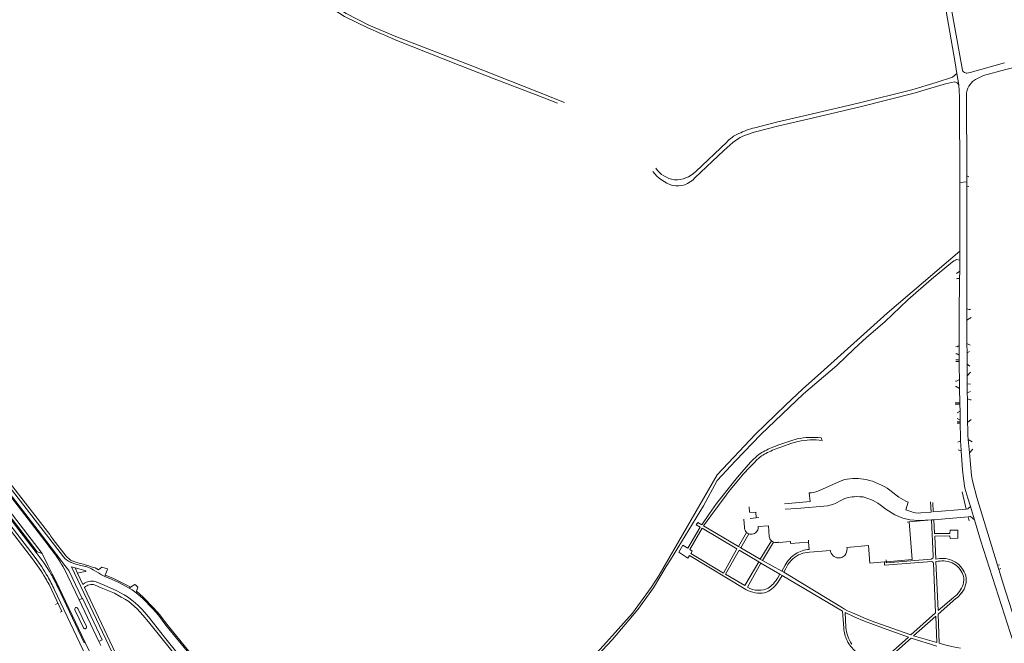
# Model space of a CAD drawing. Extents: x 145000 to 155000, y 457500 to 470000.
# Tile 257 of 548: x 148843 to 149433, y 464375 to 464749. Entities that reach past the tile are written whole.
import ezdxf

# ---------------------------------------------------------------- set-up
doc = ezdxf.new("R2010")
doc.units = 0
doc.header["$LTSCALE"] = 0.2
doc.header["$MEASUREMENT"] = 0
doc.layers.add('kant verharding', color=252, linetype='Continuous', lineweight=0)

msp = doc.modelspace()

# ---------------------------------------------------------------- linework, layer by layer
at = {"layer": 'kant verharding', "lineweight": 0}
for p, q in [((149059.66, 464740.36), (149061.67, 464739.48)), ((149404.69, 464716.61), (149405.9, 464709.8)), ((149404.84, 464710.93), (149405.9, 464709.8)), ((149410.54, 464705.03), (149410.68, 464655.11)), ((149272.34, 464679.77), (149273.9, 464680.52)), ((149248.11, 464657.8), (149266.79, 464675.44)), ((149410.68, 464655.11), (149410.69, 464651.5)), ((149410.68, 464655.11), (149411.98, 464654.55)), ((149406.61, 464651.22), (149410.69, 464651.5)), ((149410.69, 464648.9), (149410.69, 464651.5)), ((149411.99, 464648.87), (149410.69, 464648.9)), ((149406.48, 464604.7), (149406.54, 464610.08)), ((149406.48, 464604.7), (149406.42, 464598.02)), ((149404.52, 464596.67), (149406.42, 464598.02)), ((149406.38, 464593.42), (149406.18, 464571.55)), ((149406.42, 464598.02), (149406.38, 464593.42)), ((149410.72, 464568.67), (149410.68, 464575.48)), ((149406.18, 464571.55), (149406.14, 464567.22)), ((149412.38, 464569.69), (149410.72, 464568.67)), ((149413.36, 464570.28), (149412.38, 464569.69)), ((149410.79, 464554.62), (149410.72, 464568.67)), ((149406.08, 464553.51), (149406.13, 464547.66)), ((149410.82, 464549.11), (149410.79, 464554.62)), ((149410.79, 464554.62), (149412.68, 464553.68)), ((149406.13, 464547.66), (149406.16, 464544.79)), ((149412.33, 464549.86), (149410.82, 464549.11)), ((149410.86, 464542.28), (149410.82, 464549.11)), ((149404.05, 464544.77), (149406.16, 464544.79)), ((149406.16, 464543.81), (149404.05, 464543.81)), ((149406.16, 464544.79), (149406.16, 464543.81)), ((149410.9, 464535.24), (149410.86, 464542.28)), ((149410.86, 464542.28), (149412.59, 464541.06)), ((149412.88, 464537.52), (149410.9, 464535.24)), ((149410.95, 464530.41), (149410.9, 464535.24)), ((149403.9, 464531.95), (149404.25, 464531.98)), ((149406.31, 464533.1), (149406.4, 464527.69)), ((149411, 464525.02), (149410.95, 464530.41)), ((149410.95, 464530.41), (149412.91, 464530.25)), ((149406.4, 464527.69), (149406.54, 464519.07)), ((149412.87, 464525.89), (149411, 464525.02)), ((149411.04, 464521.39), (149411, 464525.02)), ((149406.56, 464518.24), (149403.77, 464518.2)), ((149403.78, 464519.09), (149406.54, 464519.07)), ((149406.54, 464519.07), (149406.56, 464518.24)), ((149406.56, 464518.24), (149406.63, 464514.02)), ((149411.18, 464507.23), (149411.04, 464521.39)), ((149411.04, 464521.39), (149413.03, 464520.77)), ((149413.03, 464520.77), (149413.38, 464520.67)), ((149404.83, 464513.15), (149406.63, 464514.02)), ((149406.63, 464514.02), (149406.71, 464508.62)), ((149404.82, 464509.67), (149406.71, 464508.62)), ((149404.86, 464507.7), (149406.73, 464507.73)), ((149406.74, 464506.77), (149404.88, 464506.77)), ((149406.71, 464508.62), (149406.73, 464507.73)), ((149406.73, 464507.73), (149406.74, 464506.77)), ((149411.18, 464507.23), (149413.32, 464509.07)), ((149323.28, 464498.03), (149323.96, 464496.55)), ((149405.28, 464495.37), (149406.97, 464496.36)), ((149412.3, 464489.11), (149411.6, 464497.07)), ((149411.6, 464497.07), (149413.98, 464495.65)), ((149407.26, 464490.27), (149405.57, 464490.84)), ((149414.23, 464491.19), (149412.3, 464489.11)), ((148826.66, 464476.44), (148859.64, 464433.66)), ((148834.39, 464474.15), (148860.6, 464440.02)), ((148856.08, 464428.7), (148827.61, 464465.59)), ((149364.46, 464466.74), (149369.87, 464462.51)), ((149407.97, 464465.65), (149410.38, 464455.38)), ((148852.56, 464429.29), (148826.89, 464462.5)), ((149280.07, 464456.65), (149280.36, 464453.45)), ((149415.36, 464448.8), (149412.99, 464456.93)), ((149276.9, 464449.29), (149277.01, 464449.3)), ((149284.43, 464450.06), (149280.82, 464449.75)), ((149285.98, 464450.19), (149284.43, 464450.06)), ((149374.84, 464447.53), (149376.06, 464447.64)), ((149389.49, 464448.81), (149390.96, 464448.94)), ((149390.55, 464427.27), (149389.49, 464448.81)), ((149390.96, 464448.94), (149411.47, 464450.72)), ((149411.47, 464450.72), (149412.04, 464448.3)), ((149418.93, 464436.65), (149415.36, 464448.8)), ((148860.6, 464440.02), (148861.12, 464439.34)), ((149272.77, 464431.51), (149251.95, 464443.83)), ((149278.63, 464441.35), (149273.71, 464432.94)), ((149279.94, 464440.52), (149275.11, 464432.12)), ((149291.66, 464445.37), (149285.54, 464444.83)), ((149291.66, 464445.28), (149292.18, 464438.99)), ((148861.12, 464439.34), (148862.32, 464437.76)), ((148862.32, 464437.76), (148862.75, 464437.19)), ((149293.47, 464436.32), (149286.82, 464425.3)), ((149294.8, 464435.53), (149288.21, 464424.45)), ((149315.82, 464435.57), (149315.71, 464436.77)), ((149315.82, 464435.57), (149316.2, 464431.1)), ((149273.71, 464432.94), (149275.11, 464432.12)), ((149274.15, 464430.7), (149286.03, 464423.67)), ((149275.11, 464432.12), (149286.82, 464425.3)), ((149328.86, 464430.58), (149316.29, 464429.49)), ((148869.76, 464421.48), (148867.28, 464424.71)), ((149232.88, 464425), (149230.37, 464420.85)), ((149287.23, 464422.93), (149279.06, 464408.57)), ((149287.23, 464422.93), (149286.03, 464423.67)), ((149286.82, 464425.3), (149288.21, 464424.45)), ((149298.54, 464416.3), (149287.23, 464422.93)), ((149288.21, 464424.45), (149299.77, 464418.17)), ((149361.24, 464423.63), (149352.57, 464422.89)), ((149362.46, 464423.74), (149361.24, 464423.63)), ((149362.35, 464424.93), (149362.46, 464423.74)), ((149429.06, 464421.63), (149430.29, 464421.91)), ((148869.19, 464419.79), (148878.19, 464400.9)), ((148903.25, 464358.5), (148873.65, 464420.77)), ((148873.65, 464420.77), (148875.82, 464420.07)), ((148877.34, 464416.85), (148875.82, 464420.07)), ((148880.52, 464410.16), (148877.34, 464416.85)), ((148888.55, 464417.83), (148886.76, 464418.88)), ((148893.92, 464415.75), (148895.03, 464418.71)), ((149297.31, 464414.16), (149298.54, 464416.3)), ((149299.88, 464415.45), (149298.54, 464416.3)), ((149301.76, 464421.78), (149299.77, 464418.17)), ((149300.98, 464417.45), (149299.77, 464418.17)), ((149302.21, 464419.68), (149300.98, 464417.45)), ((149336.09, 464396.14), (149300.98, 464417.45)), ((149429.82, 464419.11), (149429.06, 464421.63)), ((149431.17, 464419.62), (149429.82, 464419.11)), ((148893.64, 464415), (148893.92, 464415.75)), ((149297.35, 464411.3), (149299.88, 464415.45)), ((148904.83, 464359.14), (148881.43, 464408.26)), ((148887.81, 464409.78), (148887.86, 464409.76)), ((148908.99, 464408.47), (148908.19, 464408)), ((148911.69, 464410.06), (148908.99, 464408.47)), ((148912.43, 464405.17), (148912.69, 464406.01)), ((148912.69, 464406.01), (148913.47, 464408.46)), ((148865.46, 464398.95), (148864.01, 464398.02)), ((148880.01, 464401.77), (148878.19, 464400.9)), ((148890.09, 464375.97), (148878.19, 464400.9)), ((148880.88, 464384.1), (148875.73, 464395)), ((148877.45, 464395.78), (148882.64, 464384.9)), ((149336.09, 464396.14), (149337.43, 464395.36)), ((149337.43, 464395.36), (149339.15, 464394.41)), ((148887.07, 464364.49), (148881.85, 464375.4)), ((148891.24, 464373.6), (148890.09, 464375.97))]:
    msp.add_line(p, q, dxfattribs=at)
at = {"layer": 'kant verharding', "lineweight": 0, "flags": 128}
for points in [[(149370.66, 464878.33), (149372.02, 464875.52), (149373.35, 464872.16), (149374.96, 464866.87), (149376.77, 464861.32), (149379.77, 464847.57), (149382.97, 464832.45), (149387.37, 464812.5), (149390.76, 464795.4), (149396.17, 464766.81), (149403.54, 464724.12), (149404.69, 464716.61)], [(149000, 464774.02), (149002.86, 464772.13), (149009.32, 464768.35), (149018.76, 464764.44), (149030.68, 464757.46), (149038.49, 464752.58), (149052.08, 464745.59), (149068.31, 464738.69), (149112.91, 464721.49), (149152.73, 464705.66), (149169.46, 464699.23)], [(149000, 464771.75), (149008.26, 464766.66), (149017.62, 464762.33), (149029.6, 464755.64), (149037.5, 464750.76), (149051.34, 464744.02), (149059.66, 464740.36)], [(149408.64, 464717.63), (149408.32, 464717.97), (149408.02, 464718.47), (149402.68, 464748.3), (149400.15, 464762.96)], [(149061.67, 464739.48), (149067.77, 464736.81), (149106.28, 464721.46), (149126.27, 464713.77)], [(149491.09, 464733.08), (149469.61, 464727.77), (149434.05, 464718.95), (149420.7, 464715.42), (149415.96, 464713), (149414.18, 464711.66), (149411.86, 464709.05), (149411.23, 464707.82), (149410.87, 464706.65), (149410.54, 464705.03)], [(149433.38, 464722.94), (149412.72, 464717.1), (149410.81, 464716.76), (149410.38, 464716.78), (149409.82, 464716.92), (149409.27, 464717.16), (149408.72, 464717.54), (149408.64, 464717.63)], [(149126.27, 464713.77), (149152.35, 464703.73), (149165.26, 464698.73)], [(149283.11, 464681.27), (149297.09, 464685.05), (149318.83, 464690.04), (149347.55, 464696.8), (149378.4, 464704.54), (149397.85, 464710.28), (149403.26, 464711.65), (149404.84, 464710.93)], [(149283.53, 464684.05), (149296.47, 464687.39), (149318.13, 464692.29), (149345.54, 464698.71), (149377.69, 464706.84), (149392.29, 464711.11), (149402.15, 464714.41), (149404.69, 464716.61)], [(149405.9, 464709.8), (149406.36, 464702.49), (149406.61, 464651.22)], [(149247.63, 464653.96), (149264.88, 464670.43), (149270.3, 464675.14)], [(149406.61, 464651.22), (149406.5, 464633.52), (149406.54, 464610.08)], [(149410.68, 464575.48), (149410.66, 464578.76), (149410.69, 464648.9)], [(149260.99, 464475.8), (149284, 464500.17), (149289.68, 464505.87), (149302.06, 464517.77), (149312.15, 464527.18), (149323.24, 464537.11), (149358.85, 464569.22), (149362.9, 464572.75), (149406.54, 464610.08)], [(149232.88, 464425), (149252.7, 464457.33), (149260.98, 464472.43), (149271.99, 464484.23), (149287.06, 464500), (149312.73, 464524.35), (149332.74, 464541.45), (149343.23, 464551.47), (149350.6, 464558.32), (149361.46, 464567.63), (149375.4, 464580.82), (149389.53, 464593.21), (149402.17, 464603.55), (149403.05, 464604.15), (149403.86, 464604.62), (149404.61, 464604.94), (149406.48, 464604.7)], [(149406.14, 464567.22), (149406.05, 464557.6), (149406.08, 464553.51)], [(149404.02, 464552.74), (149404.85, 464552.72), (149406.08, 464553.51)], [(149406.13, 464547.66), (149405, 464548.46), (149404.04, 464548.41)], [(149406.16, 464543.81), (149406.19, 464540.59), (149406.31, 464533.1)], [(149406.4, 464527.69), (149404.34, 464528.94), (149403.9, 464528.94)], [(149404.25, 464531.98), (149404.54, 464532.01), (149406.31, 464533.1)], [(149406.74, 464506.77), (149406.89, 464498), (149406.97, 464496.36)], [(149411.6, 464497.07), (149411.37, 464499.69), (149411.22, 464502.99), (149411.18, 464507.23)], [(149308.9, 464497.39), (149305.16, 464496.3), (149297.9, 464493.83), (149294.38, 464492.47)], [(149295.07, 464490.98), (149298.59, 464492.34), (149305.85, 464494.82), (149309.58, 464495.91)], [(149406.97, 464496.36), (149407.24, 464490.59), (149407.26, 464490.27)], [(149407.26, 464490.27), (149408.05, 464478.93), (149408.65, 464473.67), (149409.61, 464467.83), (149411.25, 464461.84), (149412.99, 464456.93)], [(149429.06, 464421.63), (149416.75, 464462.2), (149414.07, 464472.18), (149413.5, 464475.46), (149412.3, 464489.11)], [(148868.85, 464426.62), (148833, 464473.24), (148830.6, 464476.53), (148828.34, 464479.92), (148826.21, 464483.36)], [(149280.95, 464483.41), (149278.29, 464480.44), (149273.17, 464474.42), (149270.68, 464471.39), (149260.65, 464458.61), (149256.45, 464452.76), (149251.74, 464445.93), (149249.36, 464447.36), (149248.46, 464445.91), (149250.73, 464444.55)], [(149139.62, 464320.93), (149148.41, 464330.15), (149169.44, 464349.23), (149178.47, 464357.81), (149194.51, 464375.49), (149210.2, 464392.9), (149221.39, 464408.38), (149226.08, 464415.79), (149235.05, 464430.9), (149260.99, 464475.8)], [(149273.71, 464432.94), (149252.78, 464445.31), (149257.12, 464451.36), (149266.37, 464463.73), (149268.82, 464466.85), (149273.95, 464473.15), (149276.65, 464476.31)], [(148851.85, 464426.23), (148823.34, 464463.21), (148820.96, 464466.25), (148818.5, 464469.22), (148813.8, 464474.4)], [(148850.27, 464425.56), (148818.98, 464466.1), (148815.79, 464469.74), (148813.94, 464471.77)], [(148867.28, 464424.71), (148853.63, 464442.5), (148832.25, 464470.25)], [(149321.32, 464466), (149327.7, 464468.93), (149332.51, 464471.04), (149337.39, 464472.98)], [(149301.42, 464458.48), (149316.66, 464459.83), (149316.24, 464465)], [(148856.08, 464428.7), (148853.13, 464429.61), (148827.42, 464462.92)], [(149301.69, 464455.29), (149308.84, 464455.75), (149327.28, 464457.38)], [(149331.84, 464458.64), (149335.56, 464460.68), (149337.53, 464461.59), (149339.58, 464462.34)], [(149344.41, 464462.79), (149346.47, 464462.78), (149348.51, 464462.6)], [(149358.66, 464457.97), (149362.06, 464455.38), (149367.63, 464451.92), (149372.42, 464449.85), (149376.61, 464448.87), (149381.77, 464448.41), (149389.49, 464448.81)], [(149375.61, 464459.49), (149374.08, 464454.86), (149377.63, 464453.64), (149378.72, 464453.33), (149379.84, 464453.12), (149381.49, 464452.97), (149383.14, 464453.02), (149389.23, 464453.56), (149388.95, 464459.62)], [(149410.38, 464455.38), (149390.6, 464453.66), (149390.4, 464459.25)], [(149280.52, 464453.24), (149284.13, 464453.55), (149284.43, 464450.06)], [(149412.99, 464456.93), (149411.28, 464455.46), (149410.38, 464455.38)], [(149276.9, 464449.29), (149277.32, 464444.31), (149277.39, 464443.73), (149277.53, 464443.16)], [(149376.06, 464447.64), (149378, 464425.09), (149362.46, 464423.74)], [(149376.06, 464447.64), (149389.49, 464448.81), (149389.49, 464448.81)], [(149394.36, 464425.62), (149392.14, 464425.33), (149391.45, 464439.16), (149400.52, 464439.25), (149400.81, 464437.76), (149405.4, 464437.96), (149405.38, 464442.7), (149400.71, 464442.64), (149400.58, 464440.69), (149391.35, 464440.6), (149390.96, 464448.94)], [(149411.47, 464450.72), (149412.92, 464450.85), (149415.36, 464448.8)], [(149250.73, 464444.55), (149243.29, 464431.93), (149240.46, 464433.6), (149237.95, 464429.4), (149243.4, 464425.96), (149244.43, 464427.43), (149278.06, 464407.18)], [(149251.95, 464443.83), (149244.66, 464431.09), (149246.02, 464430.18), (149245.21, 464428.66), (149264.69, 464416.99), (149272.77, 464431.51)], [(149279.94, 464440.52), (149279.25, 464440.87), (149278.63, 464441.35)], [(148862.75, 464437.19), (148870.41, 464427), (148873.17, 464424.66)], [(149294.8, 464435.53), (149294.1, 464435.86), (149293.47, 464436.32)], [(149315.82, 464435.57), (149304.99, 464434.63), (149304.89, 464435.82), (149297.88, 464435.21), (149297.81, 464435.41)], [(149442.12, 464365.56), (149436.97, 464380.79), (149418.93, 464436.65)], [(148856.08, 464428.7), (148859.54, 464421.73), (148862.13, 464416.58)], [(149286.03, 464423.67), (149277.61, 464409.41), (149265.96, 464416.32), (149274.15, 464430.7)], [(149352.57, 464422.89), (149351.67, 464433.4), (149338.78, 464432.28), (149338.85, 464431.51)], [(148882.18, 464420.87), (148879.26, 464421.59), (148876.36, 464422.4), (148873.53, 464423.39)], [(149334.98, 464426.17), (149334.31, 464426.07), (149333.64, 464426.06)], [(149390.66, 464422.82), (149391.97, 464393.03), (149377.17, 464379.87), (149355.56, 464387.59), (149350.38, 464389.59), (149345.24, 464391.69), (149342.18, 464393.03), (149339.15, 464394.41)], [(149361.24, 464423.63), (149361.4, 464421.75), (149389.82, 464423.83), (149390.21, 464423.67)], [(149362.46, 464423.74), (149362.51, 464423.12), (149389.32, 464425.32), (149390.31, 464425.91)], [(149393.45, 464424.03), (149392.16, 464423.85), (149393.56, 464394.6), (149402.69, 464402.27)], [(148862.13, 464416.58), (148864.25, 464412.37), (148881.85, 464375.4)], [(148880.01, 464401.77), (148872, 464418.56), (148869.76, 464421.48)], [(148875.82, 464420.07), (148878.07, 464419.41), (148882.36, 464418.32)], [(148882.36, 464418.32), (148882.37, 464418), (148879.83, 464417.51), (148877.34, 464416.85)], [(148887.08, 464420.22), (148887.86, 464420.09), (148889.96, 464418.82)], [(148893.64, 464415), (148891.77, 464415.99), (148889.93, 464417.03), (148888.55, 464417.83)], [(148895.03, 464418.71), (148895.29, 464419.41), (148891.81, 464420.57), (148889.96, 464418.82)], [(149230.37, 464420.85), (149222.68, 464408.16), (149213.29, 464395.04), (149198.21, 464377.03), (149179.69, 464357.29), (149169.58, 464347.21), (149150.93, 464330.37), (149145.41, 464325.66), (149140.37, 464320.26)], [(149444.44, 464373.03), (149432.63, 464409.85), (149429.82, 464419.11)], [(148888.54, 464411.64), (148890.95, 464410.69), (148893.29, 464409.61)], [(148908.19, 464408), (148906.47, 464408.95), (148901.63, 464411.41), (148898.07, 464413.1), (148893.64, 464415)], [(148893.92, 464415.75), (148898.41, 464413.82), (148901.99, 464412.12), (148906.86, 464409.65), (148908.99, 464408.47)], [(149299.88, 464415.45), (149336.11, 464394.12), (149336.92, 464384)], [(148860.2, 464410.02), (148867.88, 464393.86), (148866.91, 464393.44)], [(148887.09, 464357.06), (148884.31, 464363.08), (148863.5, 464406.98)], [(148881.85, 464375.4), (148881.27, 464375.14), (148865.43, 464408.54)], [(148887.86, 464409.76), (148887.82, 464409.64), (148889.21, 464409.14), (148890.57, 464408.55), (148899.52, 464404.85)], [(148893.29, 464409.61), (148900.82, 464406.31), (148903.15, 464405.13), (148905.26, 464403.86), (148907.2, 464402.76), (148910.67, 464400.17), (148913.39, 464397.71), (148915.47, 464395.63), (148917.94, 464393.05), (148920.75, 464389.72), (148929.47, 464378.61), (148945.86, 464358.11), (148962.69, 464336.73), (148975.8, 464320.19), (148988.23, 464305.56), (148993.85, 464298.87), (149000.21, 464292.81), (149001.1, 464292.07)], [(148899.52, 464404.85), (148903.55, 464402.6), (148906.01, 464401.15), (148908.07, 464399.87), (148909.73, 464398.53), (148913.04, 464395.49), (148916.5, 464391.62), (148919.83, 464387.8), (148928.14, 464377.58), (148944, 464357.74)], [(148908.19, 464408), (148910.05, 464406.83), (148912.43, 464405.17)], [(148913.47, 464408.46), (148912.06, 464409.86), (148911.69, 464410.06)], [(148912.43, 464405.17), (148916.22, 464401.85), (148922.57, 464395.45), (148925.88, 464391.68), (148930.31, 464385.76), (148945.81, 464366.66), (148959.01, 464349.58)], [(148912.69, 464406.01), (148916.77, 464402.43), (148923.16, 464395.99), (148926.49, 464392.19), (148930.93, 464386.25), (148946.46, 464367.13), (148949.03, 464363.81)], [(148880.01, 464401.77), (148880.21, 464401.85), (148892.09, 464376.88), (148890.09, 464375.97)], [(149406.93, 464371.93), (149402.56, 464372.75), (149398.25, 464373.71), (149396.17, 464374.28), (149394.12, 464374.91), (149393.52, 464392.4), (149404.08, 464401.63)], [(149338.23, 464384.32), (149337.69, 464393.25), (149343.51, 464390.6), (149349.41, 464388.11), (149354.78, 464386.05), (149360.19, 464384.05), (149367.95, 464381.25), (149375.75, 464378.54), (149364.68, 464368.77)], [(149385.77, 464377.29), (149392.7, 464375.33), (149392.05, 464391.16), (149378.78, 464379.4), (149385.77, 464377.29)], [(149366.64, 464368.51), (149377.28, 464378.01), (149392.74, 464373.17)]]:
    msp.add_lwpolyline(points, dxfattribs=at)
at = {"layer": 'kant verharding', "lineweight": 0, "extrusion": (0, 0, -1)}
for centre, radius, start, end in [((-149298.3, 464628.84), 57.14, 64.71621, 75.01503), ((-149281.69, 464662.09), 20, 41.85926, 62.12804), ((-149290.95, 464648.42), 33.77, 52.30607, 76.5914), ((-149318.65, 464453.91), 42.97, 77.82135, 97.10619), ((-149379.48, 464384.72), 137.71, 41.6924, 48.06958), ((-149314.06, 464443.67), 50.99, 58.54971, 68.12755), ((-149344.04, 464441.74), 31.94, 77.9878, 101.46552), ((-149341.47, 464434.26), 39.79, 102.95406, 125.29095), ((-149344.17, 464438.86), 23.93, 78.93148, 90.57712), ((-149343.09, 464439.22), 24, 103.06509, 114.41555), ((-149339.5, 464429.79), 34.07, 113.35057, 124.20795), ((-149281.44, 464444.37), 4.13, 252.58162, 291.31056), ((-149281.45, 464444.36), 4.13, 209.4986, 252.57958), ((-149281.45, 464444.36), 4.12, 173.43061, 209.46249), ((-148767.66, 464360.15), 117.75, 141.36636, 147.01658), ((-149333.83, 464431.04), 4.99, 311.93106, 354.71368), ((-149333.81, 464431.08), 5.05, 175.13753, 223.61848), ((-148767.7, 464360.13), 117.73, 147.00095, 149.01181), ((-148876.45, 464432.62), 9.68, 290.78598, 321.68705), ((-148876.36, 464432.36), 9.4, 287.52831, 290.86409), ((-148869.05, 464374.89), 48.79, 104.05056, 111.68735), ((-149333.85, 464431.1), 5.05, 272.47387, 311.64414), ((-149333.85, 464431.04), 5, 223.49311, 256.85365), ((-149389.66, 464422.84), 1, 123.45472, 181.02266), ((-148749.52, 464349.41), 138.83, 149.08031, 149.53961), ((-148885.5, 464404.86), 7.27, 46.82258, 86.44737), ((-148885.76, 464404.24), 5.91, 42.83935, 110.26969), ((-148885.83, 464404.73), 7.42, 83.9309, 111.4386), ((-148876.57, 464395.43), 0.949, 333.10336, 158.3888), ((-148881.77, 464384.49), 0.965, 154.80964, 336.68073), ((-149356.62, 464385.3), 18.41, 323.70553, 356.96561)]:
    msp.add_arc(centre, radius, start, end, dxfattribs=at)
at = {"layer": 'kant verharding', "lineweight": 0}
for centre, radius, start, end in [((149237.96, 464669.48), 16.93, 215.31933, 260.9401), ((149241.81, 464672.55), 24.39, 217.09945, 251.86541), ((149236.89, 464663.43), 14.32, 259.22183, 318.57087), ((149235.96, 464669.88), 17.13, 267.77378, 315.15656), ((149405.35, 464589.6), 3.96, 74.9447, 102.83108), ((149412.19, 464577.32), 2.38, 230.6889, 293.32601), ((149317.96, 464455.38), 42.98, 82.89395, 102.17816), ((149316.32, 464449.93), 48.71, 127.35099, 136.57122), ((149313.19, 464445.54), 50.56, 111.83415, 121.49457), ((149313.76, 464490.94), 26.06, 275.46637, 286.87139), ((149324.36, 464476.73), 19.57, 278.59573, 292.46936), ((149390.06, 464493.89), 37.32, 237.25238, 247.21324), ((149281.63, 464444.42), 4.29, 197.03462, 225.67091), ((149296.09, 464439.23), 3.92, 183.6284, 228.0484), ((149296.49, 464439.9), 4.69, 248.90925, 286.3268), ((148768.54, 464362.8), 107.15, 29.86121, 38.35598), ((149317.19, 464413.73), 17.4, 121.63275, 152.45901), ((149316.83, 464413.71), 15.79, 91.94595, 131.59329), ((149317.19, 464413.72), 17.4, 93.25023, 121.60935), ((148772.96, 464365.22), 98.06, 29.79907, 37.96784), ((148770.77, 464364.04), 102.19, 29.81093, 37.4879), ((148889.46, 464463.53), 42.15, 247.26753, 248.64756), ((148890.47, 464465.97), 44.78, 248.58113, 257.65799), ((149316.83, 464413.72), 15.79, 131.60095, 157.7984), ((149389.09, 464426.83), 1.53, 323.17962, 16.99646), ((149396.08, 464409.39), 14.88, 81.89825, 100.18633), ((149396.18, 464410.98), 14.75, 78.89466, 97.07071), ((149396.61, 464411.04), 13.17, 61.17064, 83.18461), ((149396.4, 464411.53), 14.17, 57.67212, 79.34805), ((149396.08, 464411.54), 13, 35.47093, 58.06119), ((149395.63, 464411.05), 14.99, 35.9223, 56.15536), ((148768.57, 464362.8), 107.13, 25.28001, 29.86939), ((148878.65, 464406.46), 14.84, 56.85755, 76.19574), ((149397.13, 464411.54), 12.16, 16.95236, 38.32566), ((149397.01, 464411.29), 13.75, 16.89228, 38.5047), ((148772.99, 464365.26), 98.03, 27.16787, 29.79005), ((148770.61, 464363.95), 102.38, 24.85708, 29.81294), ((149283.21, 464420.44), 15.12, 303.62005, 319.34096), ((149284.83, 464419.37), 14.9, 307.15657, 327.17827), ((149279.79, 464424.3), 20.24, 317.35325, 329.93496), ((149396.97, 464413.29), 11.93, 321.20539, 8.66428), ((149397.67, 464412.98), 12.7, 321.12483, 10.42236), ((149286.38, 464421.31), 16.4, 239.48997, 260.81637), ((149285.99, 464419.83), 13.22, 238.38394, 268.40829), ((149286.42, 464418.77), 13.91, 259.02051, 282.11118), ((149286.33, 464418.21), 11.62, 266.52142, 296.88149), ((149285.63, 464417.83), 13.19, 286.32358, 308.45586), ((149394.73, 464413.88), 14.07, 304.43787, 325.04712), ((149395.98, 464413.42), 14.31, 304.50382, 324.00893), ((149356.35, 464385.14), 19.47, 183.36492, 206.52814), ((149356.73, 464385.42), 19.93, 206.74694, 231.0714)]:
    msp.add_arc(centre, radius, start, end, dxfattribs=at)

doc.saveas('drawing.dxf')
